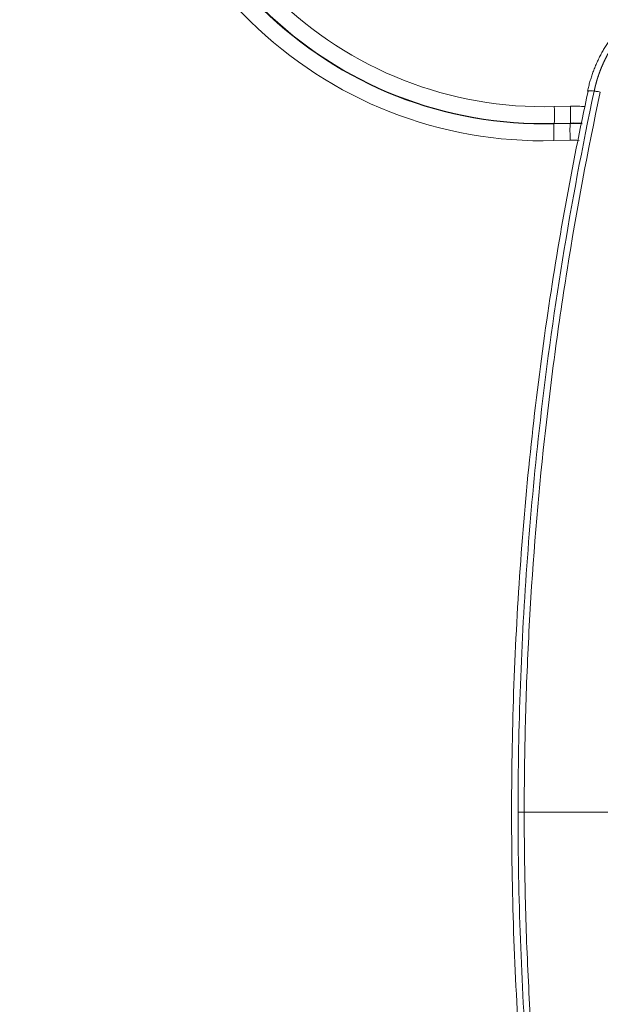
# Model space of a CAD drawing. Header units: millimetres. Extents: x 0 to 594, y 0 to 420.
# Tile 646 of 915: x 229 to 234, y 332 to 341. Entities that reach past the tile are written whole.
import ezdxf

# ---------------------------------------------------------------- set-up
doc = ezdxf.new("R2010")
doc.units = ezdxf.units.MM
doc.layers.add('1', color=7, linetype='Continuous', true_color=0xffffff)
doc.styles.add('Arial Unicode MS', font='txt')
doc.dimstyles.get("Standard").update_dxf_attribs({"dimtxt": 0.18, "dimasz": 0.18, "dimexe": 0.18, "dimexo": 0.0625, "dimgap": 0.09, "dimtad": 0, "dimtih": 1, "dimtoh": 1, "dimdec": 4, "dimzin": 0, "dimdsep": 46, "dimtxsty": 'Standard', "dimcen": 0.09, "dimadec": 0, "dimazin": 0, "dimtfac": 1, "dimtdec": 4, "dimtofl": 0, "dimtmove": 0, "dimatfit": 3, "dimfxl": 0, "dimtolj": 1, "dimtzin": 0, "dimarcsym": 0})

# ---------------------------------------------------------------- blocks, each defined once
blk = doc.blocks.new('_U2')
at = {"layer": '1', "color": 18, "lineweight": 13}
for p, q in [((142.3008, 334.4792), (142.3008, 394.7968)), ((368.28, 363.0393), (368.28, 394.7968)), ((142.3008, 392.7968), (235.4192, 392.7968)), ((368.28, 392.7968), (275.1617, 392.7968))]:
    blk.add_line(p, q, dxfattribs=at)
at = {"layer": '1', "color": 18}
for points in [[(142.3008, 392.7968), (145.8008, 393.7346), (145.8008, 391.8589)], [(368.28, 392.7968), (364.78, 391.8589), (364.78, 393.7346)]]:
    blk.add_solid(points, dxfattribs=at)
at = {"layer": '1', "color": 18, "linetype": 'Continuous', "lineweight": 13, "char_height": 2.5, "attachment_point": 7, "line_spacing_factor": 1.047437, "style": 'Arial Unicode MS'}
for s, insert in [('\\fArial Unicode MS|b0|i0;\\W1.0000;4.5', (237.0517, 390.9192)), ('\\fArial Unicode MS|b0|i0;\\W1.0000; LIFT POINT SPAN', (244.1567, 390.9192))]:
    blk.add_mtext(s, dxfattribs=dict(at, insert=insert))

msp = doc.modelspace()

# ---------------------------------------------------------------- linework, layer by layer
at = {"layer": '1', "color": 155, "linetype": 'Continuous', "lineweight": 13}
for p, q in [((233.5299, 340.385), (233.6739, 340.3889)), ((233.5276, 340.2322), (233.6715, 340.2361)), ((233.5276, 340.2322), (233.5291, 340.2354)), ((233.673, 340.2393), (233.5291, 340.2354)), ((233.6715, 340.2361), (233.673, 340.2393)), ((233.6707, 340.0865), (233.5267, 340.0826))]:
    msp.add_line(p, q, dxfattribs=at)
for centre, major_axis, ratio, start_param, end_param in [((233.4382, 343.792), (0, -2.5481), 0.999391, 4.104655, 6.588912), ((233.4269, 343.792), (0, -3.7107), 0.999391, 4.702897, 6.310107), ((233.4382, 343.792), (0, 3.4083), 0.999391, 1.561304, 3.168514), ((233.5247, 340.385), (0.004, -0.1499), 0.034887, 0.068873, 1.569856), ((233.6686, 340.3889), (0.004, -0.1499), 0.034887, 0.068873, 1.569856), ((233.7045, 339.2494), (0, -1.1399), 0.999391, 3.053428, 3.168514), ((233.532, 340.0826), (-0.004, 0.1499), 0.034887, 0.068873, 1.569856), ((233.6759, 340.0865), (-0.004, 0.1499), 0.034887, 0.068873, 1.569856), ((233.6932, 339.2494), (0, 0.8374), 0.999391, 6.214294, 6.310107)]:
    msp.add_ellipse(centre, major_axis=major_axis, ratio=ratio, start_param=start_param, end_param=end_param, dxfattribs=at)
at = {"layer": '1', "color": 155, "linetype": 'Continuous', "lineweight": 18}
for centre, major_axis, start_param, end_param in [((233.4318, 343.792), (0, 3.5611), 1.561304, 3.168514), ((233.4334, 343.792), (0, -3.5579), 4.702897, 6.310107), ((233.6981, 339.2494), (0, -0.987), 3.060943, 3.168514), ((233.6997, 339.2494), (0, 0.9902), 6.203833, 6.310107)]:
    msp.add_ellipse(centre, major_axis=major_axis, ratio=0.999391, start_param=start_param, end_param=end_param, dxfattribs=at)
msp.add_open_spline([(234.1426, 341.1244), (233.9008, 340.8677), (233.8256, 340.5231)], degree=2, dxfattribs=at)
at = {"layer": '1', "color": 155, "linetype": 'Continuous', "lineweight": 13}
for points, knots in [([(233.8844, 340.5235), (233.8846, 340.5247), (233.8851, 340.5271), (233.8859, 340.5307), (233.8867, 340.5343), (233.8875, 340.5379), (233.8883, 340.5415), (233.8891, 340.5451), (233.89, 340.5488), (233.8908, 340.5524), (233.8917, 340.556), (233.8925, 340.5596), (233.8934, 340.5633), (233.8943, 340.5669), (233.8952, 340.5705), (233.8962, 340.5742), (233.8971, 340.5778), (233.8981, 340.5815), (233.899, 340.5851), (233.9, 340.5888), (233.901, 340.5925), (233.902, 340.5961), (233.9031, 340.5998), (233.9041, 340.6035), (233.9051, 340.6071), (233.9062, 340.6108), (233.9073, 340.6145), (233.9084, 340.6182), (233.9095, 340.6219), (233.9106, 340.6255), (233.9117, 340.6292), (233.9129, 340.6329), (233.914, 340.6366), (233.9152, 340.6403), (233.9164, 340.644), (233.9176, 340.6477), (233.9188, 340.6514), (233.92, 340.6551), (233.9213, 340.6589), (233.9225, 340.6626), (233.9238, 340.6663), (233.9251, 340.67), (233.9264, 340.6737), (233.9277, 340.6774), (233.929, 340.6812), (233.9304, 340.6849), (233.9317, 340.6886), (233.9331, 340.6923), (233.9345, 340.6961), (233.9359, 340.6998), (233.9373, 340.7035), (233.9387, 340.7072), (233.9402, 340.711), (233.9416, 340.7147), (233.9431, 340.7184), (233.9446, 340.7222), (233.9461, 340.7259), (233.9476, 340.7296), (233.9492, 340.7334), (233.9507, 340.7371), (233.9523, 340.7408), (233.9538, 340.7446), (233.9554, 340.7483), (233.957, 340.7521), (233.9587, 340.7558), (233.9603, 340.7595), (233.9619, 340.7633), (233.9636, 340.767), (233.9653, 340.7707), (233.967, 340.7745), (233.9687, 340.7782), (233.9704, 340.782), (233.9722, 340.7857), (233.9739, 340.7894), (233.9757, 340.7932), (233.9775, 340.7969), (233.9793, 340.8006), (233.9811, 340.8043), (233.9829, 340.8081), (233.9848, 340.8118), (233.9866, 340.8155), (233.9885, 340.8193), (233.9904, 340.823), (233.9923, 340.8267), (233.9943, 340.8304), (233.9962, 340.8341), (233.9981, 340.8379), (234.0001, 340.8416), (234.0021, 340.8453), (234.0041, 340.849), (234.0061, 340.8527), (234.0081, 340.8564), (234.0102, 340.8601), (234.0123, 340.8638), (234.0143, 340.8675), (234.0164, 340.8712), (234.0185, 340.8749), (234.0207, 340.8786), (234.0228, 340.8823), (234.0249, 340.886), (234.0271, 340.8897), (234.0293, 340.8933), (234.0315, 340.897), (234.0337, 340.9007), (234.0359, 340.9043), (234.0382, 340.908), (234.0405, 340.9117), (234.0427, 340.9153), (234.045, 340.919), (234.0473, 340.9226), (234.0497, 340.9263), (234.052, 340.9299), (234.0543, 340.9335), (234.0567, 340.9372), (234.0591, 340.9408), (234.0615, 340.9444), (234.0639, 340.948), (234.0663, 340.9517), (234.0688, 340.9553), (234.0712, 340.9589), (234.0737, 340.9625), (234.0762, 340.9661), (234.0787, 340.9697), (234.0812, 340.9732), (234.0838, 340.9768), (234.0863, 340.9804), (234.0889, 340.984), (234.0915, 340.9875), (234.0941, 340.9911), (234.0967, 340.9946), (234.0993, 340.9982), (234.1019, 341.0017), (234.1046, 341.0052), (234.1073, 341.0088), (234.11, 341.0123), (234.1127, 341.0158), (234.1154, 341.0193), (234.1181, 341.0228), (234.1208, 341.0263), (234.1236, 341.0298), (234.1264, 341.0332), (234.1292, 341.0367), (234.132, 341.0402), (234.1348, 341.0436), (234.1376, 341.0471), (234.1405, 341.0505), (234.1433, 341.054), (234.1462, 341.0574), (234.1491, 341.0608), (234.152, 341.0642), (234.1549, 341.0676), (234.1579, 341.071), (234.1608, 341.0744), (234.1638, 341.0778), (234.1668, 341.0811), (234.1697, 341.0845), (234.1728, 341.0879), (234.1758, 341.0912), (234.1788, 341.0945), (234.1819, 341.0979), (234.1849, 341.1012), (234.188, 341.1045), (234.1901, 341.1067), (234.1911, 341.1078)], [0, 0, 0, 0, 0.005493, 0.010995, 0.016509, 0.022032, 0.027565, 0.033109, 0.038662, 0.044226, 0.0498, 0.055384, 0.060978, 0.066583, 0.072197, 0.077822, 0.083456, 0.089101, 0.094755, 0.10042, 0.106094, 0.111779, 0.117473, 0.123178, 0.128892, 0.134616, 0.14035, 0.146095, 0.151848, 0.157612, 0.163386, 0.169169, 0.174963, 0.180766, 0.186578, 0.192401, 0.198233, 0.204075, 0.209926, 0.215788, 0.221658, 0.227539, 0.233429, 0.239328, 0.245237, 0.251156, 0.257084, 0.263022, 0.268969, 0.274925, 0.280891, 0.286866, 0.292851, 0.298845, 0.304848, 0.31086, 0.316882, 0.322913, 0.328953, 0.335002, 0.34106, 0.347127, 0.353204, 0.359289, 0.365384, 0.371487, 0.377599, 0.38372, 0.389851, 0.39599, 0.402137, 0.408294, 0.414459, 0.420633, 0.426816, 0.433007, 0.439207, 0.445415, 0.451632, 0.457858, 0.464092, 0.470334, 0.476585, 0.482844, 0.489112, 0.495388, 0.501672, 0.507964, 0.514264, 0.520573, 0.526889, 0.533214, 0.539547, 0.545887, 0.552236, 0.558592, 0.564957, 0.571329, 0.577709, 0.584096, 0.590491, 0.596894, 0.603305, 0.609723, 0.616148, 0.622581, 0.629022, 0.635469, 0.641925, 0.648387, 0.654857, 0.661333, 0.667817, 0.674308, 0.680806, 0.687311, 0.693823, 0.700342, 0.706868, 0.713401, 0.719941, 0.726487, 0.73304, 0.7396, 0.746166, 0.752739, 0.759318, 0.765904, 0.772496, 0.779094, 0.785699, 0.79231, 0.798927, 0.80555, 0.812179, 0.818814, 0.825455, 0.832101, 0.838754, 0.845412, 0.852076, 0.858745, 0.86542, 0.8721, 0.878786, 0.885477, 0.892174, 0.898876, 0.905583, 0.912295, 0.919012, 0.925735, 0.932462, 0.939194, 0.945931, 0.952673, 0.95942, 0.966172, 0.972928, 0.979689, 0.986455, 0.993225, 1, 1, 1, 1]), ([(233.2079, 334.1143), (233.2079, 334.1144), (233.2079, 334.4916), (233.2285, 335.6172), (233.3873, 337.7754), (233.6725, 339.5311), (233.8844, 340.5235)], [0, 0, 0, 0, 0.000025, 0.176238, 0.526285, 1, 1, 1, 1]), ([(233.9387, 340.5144), (233.8269, 339.9913), (233.6794, 339.1996), (233.5434, 338.2673), (233.493, 337.8664), (233.4612, 337.5987), (233.4462, 337.4648), (233.3755, 336.7945), (233.3226, 336.1221), (233.2918, 335.4517), (233.2812, 335.1837), (233.2769, 335.0499), (233.2664, 334.6487), (233.2629, 334.3816), (233.2629, 334.1143)], [0, 0, 0, 0, 0.25, 0.375, 0.4375, 0.4375, 0.5, 0.5, 0.75, 0.8125, 0.8125, 0.875, 0.875, 1, 1, 1, 1]), ([(233.8844, 340.5235), (233.8737, 340.5237), (233.8645, 340.5239), (233.849, 340.5241), (233.8426, 340.5241), (233.8329, 340.524), (233.8294, 340.5238), (233.8261, 340.5234), (233.8255, 340.5232), (233.8256, 340.523)], [0, 0, 0, 0, 0.270508, 0.270508, 0.541016, 0.541016, 0.811524, 0.811524, 1, 1, 1, 1]), ([(233.8844, 327.7052), (233.6725, 328.6975), (233.3873, 330.4532), (233.2285, 332.6114), (233.2079, 333.737), (233.2079, 334.1143), (233.2079, 334.1143)], [0, 0, 0, 0, 0.473715, 0.823762, 0.999975, 1, 1, 1, 1]), ([(233.2629, 334.1143), (233.2629, 333.8471), (233.2664, 333.5799), (233.2769, 333.1787), (233.2812, 333.0449), (233.2918, 332.777), (233.3226, 332.1065), (233.3755, 331.4341), (233.4462, 330.7638), (233.4612, 330.6299), (233.493, 330.3623), (233.5434, 329.9613), (233.6794, 329.029), (233.8269, 328.2373), (233.9387, 327.7142)], [0, 0, 0, 0, 0.125, 0.125, 0.1875, 0.1875, 0.25, 0.5, 0.5, 0.5625, 0.5625, 0.625, 0.75, 1, 1, 1, 1])]:
    msp.add_open_spline(points, degree=3, knots=knots, dxfattribs=at)
at = {"layer": '1', "color": 155, "linetype": 'Continuous', "lineweight": 18}
for points, knots in [([(233.8304, 340.5228), (233.6841, 339.8475), (233.4299, 338.4415), (233.2009, 336.2854), (233.1496, 334.812), (233.1504, 334.0752)], [0, 0, 0, 0, 0.318604, 0.660316, 1, 1, 1, 1]), ([(233.8844, 340.5235), (233.8861, 340.5234), (233.8885, 340.5231), (233.8948, 340.5221), (233.8988, 340.5215), (233.908, 340.52), (233.9133, 340.5191), (233.9251, 340.5169), (233.9316, 340.5157), (233.9387, 340.5144)], [0, 0, 0, 0, 0.25, 0.25, 0.5, 0.5, 0.75, 0.75, 1, 1, 1, 1]), ([(233.1504, 334.1534), (233.1496, 333.4167), (233.2009, 331.9433), (233.4299, 329.7871), (233.6841, 328.3812), (233.8304, 327.7058)], [0, 0, 0, 0, 0.339684, 0.681396, 1, 1, 1, 1]), ([(233.2079, 334.1143), (233.2096, 334.1143), (233.212, 334.1143), (233.2168, 334.1143), (233.2195, 334.1143), (233.2226, 334.1143), (233.2247, 334.1143), (233.2258, 334.1143), (233.2293, 334.1143), (233.2318, 334.1143), (233.2371, 334.1143), (233.24, 334.1143), (233.249, 334.1143), (233.2556, 334.1143), (233.2629, 334.1143)], [0, 0, 0, 0, 0.25, 0.25, 0.375, 0.4375, 0.4375, 0.5, 0.5, 0.625, 0.625, 0.75, 0.75, 1, 1, 1, 1]), ([(233.2629, 334.1143), (233.3026, 334.1143), (233.384, 334.1143), (233.5123, 334.1143), (233.6019, 334.1143), (233.6706, 334.1143), (233.6938, 334.1143), (233.7289, 334.1143), (233.7407, 334.1143), (233.7643, 334.1143), (233.7762, 334.1143), (233.8359, 334.1143), (233.8846, 334.1143), (233.9589, 334.1143), (233.9964, 334.1143), (234.0343, 334.1143), (234.0597, 334.1143), (234.0725, 334.1143), (234.1366, 334.1143), (234.2406, 334.1143), (234.3476, 334.1143), (234.4019, 334.1143)], [0, 0, 0, 0, 0.125, 0.25, 0.375, 0.375, 0.4375, 0.4375, 0.46875, 0.46875, 0.5, 0.5, 0.625, 0.625, 0.6875, 0.71875, 0.71875, 0.75, 0.75, 0.875, 1, 1, 1, 1])]:
    msp.add_open_spline(points, degree=3, knots=knots, dxfattribs=at)

# ---------------------------------------------------------------- dimensions: what is measured, and where the dimension line sits
at = {"layer": '1', "color": 18, "linetype": 'Continuous', "lineweight": 13}
dim = msp.add_linear_dim(base=(142.3008, 392.7968), p1=(368.28, 363.0393), p2=(142.3008, 334.4792), text=' <> \\fArial Unicode MS|b0|i0;\\C18;{\\H1.00x;\\fArial Unicode MS|b0|i0; LIFT POINT SPAN\\fArial Unicode MS|b0|i0;}\\C18;', dimstyle='Standard', override={"dimtxt": 2.5, "dimasz": 3.5, "dimexe": 2, "dimexo": 0, "dimgap": 1.5, "dimtih": 1, "dimtoh": 1, "dimdec": 1, "dimlfac": 0.02, "dimzin": 8, "dimdsep": 46, "dimlunit": 2, "dimtxsty": 'Arial Unicode MS', "dimsah": 1, "dimse1": 0, "dimse2": 0, "dimsd1": 0, "dimsd2": 0, "dimclrd": 18, "dimclre": 18, "dimclrt": 18, "dimtol": 0, "dimtm": -0.1, "dimtfac": 1.4, "dimtdec": 2, "dimtofl": 1, "dimtmove": 0, "dimtzin": 8, "dimlwd": 13, "dimlwe": 13}, dxfattribs=at)
dim.commit()
dim.dimension.update_dxf_attribs({"geometry": '_U2', "text_midpoint": (255.2904, 392.7968), "dimtype": 160})

doc.saveas('drawing.dxf')
